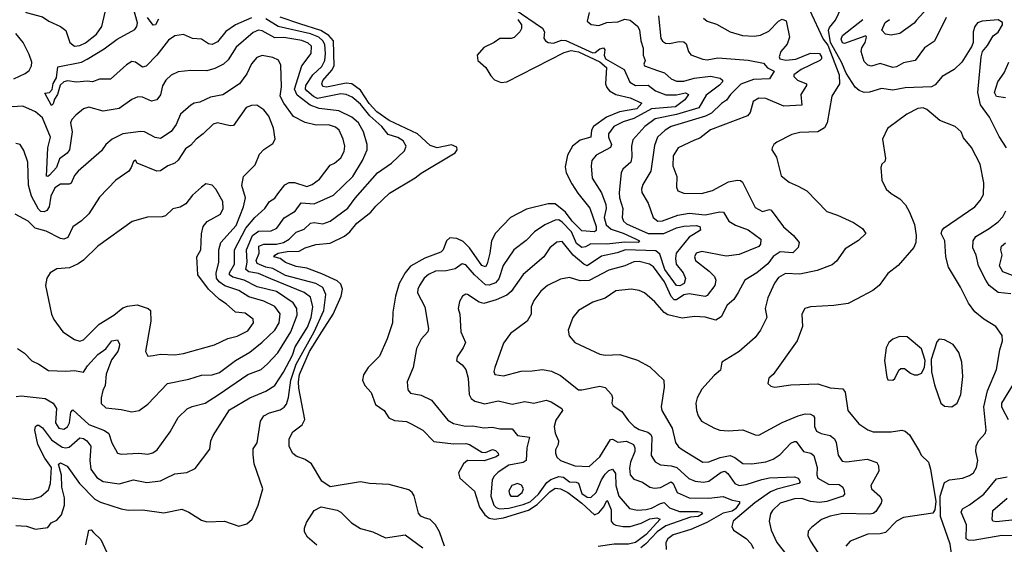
# Model space of a CAD drawing. Extents: x 1552033 to 1694788, y 811965 to 917215.
# Tile 627 of 632: x 1683897 to 1689409, y 904215 to 907154. Entities that reach past the tile are written whole.
import ezdxf

# ---------------------------------------------------------------- set-up
doc = ezdxf.new("R2010")
doc.units = 0

msp = doc.modelspace()

# ---------------------------------------------------------------- linework, layer by layer
at = {"layer": '0CON20XD'}
for points in [[(1683825, 907312.5), (1683933.2, 907193.2), (1684025, 907170), (1684061.4, 907145), (1684125.6, 907115), (1684155, 907092.9), (1684178.8, 907025), (1684205, 907006), (1684235, 907008.9), (1684265, 907024.2), (1684326.7, 907073.3), (1684357.7, 907115), (1684376.5, 907195), (1684357.1, 907255), (1684325, 907291.8), (1684263.6, 907363.6), (1684240.6, 907445), (1684155, 907600.4), (1684120, 907645), (1684025, 907690), (1683923.8, 907693.8), (1683863.5, 907713.5)], [(1689055.2, 907304.8), (1688918.4, 907151.6), (1688905.3, 907134.7), (1688825, 907075.8), (1688775, 907066), (1688745, 907072), (1688723.8, 907095), (1688742.4, 907137.6), (1688766.7, 907155)], [(1685195, 907163.2), (1685104.9, 907125.1), (1685051.8, 907088.2), (1685005, 907028.7), (1684975, 907014.6), (1684955, 907017.7), (1684915, 907044), (1684865, 907048), (1684815, 907069.6), (1684765, 907063.8), (1684730.8, 907039.1), (1684665, 906955.4), (1684605, 906893.5), (1684585, 906887.1), (1684545, 906916.2), (1684525, 906918.5), (1684495, 906900.4), (1684405, 906820), (1684345, 906820.5), (1684305, 906805.9), (1684275, 906809.5), (1684215, 906803), (1684165, 906810.7), (1684144.3, 906805.7), (1684123.7, 906786.3), (1684108.6, 906735), (1684091.7, 906708.3), (1684085, 906682), (1684075, 906672), (1684037.5, 906742.5), (1684065, 906746.5), (1684078.3, 906761.8), (1684085, 906795.8), (1684102.6, 906827.4), (1684110.8, 906889.2), (1684243.8, 906916.2), (1684275, 906932.1), (1684369.7, 906990.3), (1684443.6, 907045), (1684541.3, 907098.7), (1684553.2, 907115), (1684556.7, 907135), (1684535, 907216.9)], [(1687085.7, 907194.3), (1687074.6, 907145), (1687096.8, 907126.8), (1687139.8, 907120.2), (1687185, 907138.3), (1687245, 907141), (1687285, 907156.1), (1687315, 907150), (1687355, 907117.6), (1687367, 907097), (1687374, 907035), (1687386.7, 906993.2), (1687388.2, 906955), (1687398.9, 906925), (1687391.2, 906905), (1687395.8, 906895), (1687468.2, 906868.2), (1687506.2, 906856.2), (1687545, 906822.9), (1687575, 906809.7), (1687615, 906809.2), (1687673.8, 906826.2), (1687765, 906836.4), (1687818.2, 906825), (1687832.5, 906815), (1687830.9, 906805), (1687815, 906787.5), (1687739.9, 906730.1), (1687699.7, 906660.3), (1687575, 906622.3), (1687455, 906598.5), (1687397.5, 906555), (1687330, 906480), (1687321.7, 906445), (1687324.1, 906385), (1687318, 906355), (1687274.1, 906315.9), (1687264.6, 906295), (1687252.9, 906185), (1687255.3, 906155), (1687273.3, 906095), (1687269.4, 906045), (1687277.3, 906025), (1687295, 906010.2), (1687415, 905956.6), (1687504, 905956), (1687575, 905987.2), (1687615, 905996.2), (1687685, 906000.2), (1687705, 905994.2), (1687709.4, 905975), (1687644.7, 905935), (1687572.7, 905845), (1687567.8, 905815), (1687573.1, 905785), (1687612.1, 905735), (1687624, 905704), (1687616.3, 905675), (1687592.3, 905662.3), (1687575, 905665.2), (1687509.4, 905755), (1687480.4, 905840.4), (1687459.3, 905859.3), (1687287.8, 905865), (1687242.3, 905847.7), (1687155, 905829.6), (1687075, 905775.7), (1687055, 905783.7), (1686995.4, 905835.4), (1686935, 905910.8), (1686905, 905906.9), (1686865, 905876.4), (1686831.5, 905825), (1686715, 905725.5), (1686648.7, 905631.3), (1686625, 905610), (1686565.3, 905584.7), (1686495, 905564.6), (1686470.4, 905570.4), (1686405, 905614.4), (1686394.5, 905615.5), (1686375.5, 905604.5), (1686359.4, 905575), (1686352.2, 905535), (1686360.5, 905505), (1686366.4, 905405), (1686392.2, 905345), (1686380, 905315), (1686346.2, 905265), (1686342.5, 905245), (1686375, 905221.2), (1686394.2, 905195), (1686407.5, 905145), (1686412.7, 905055), (1686425, 905031.4), (1686446, 905016), (1686501.9, 905001.9), (1686575, 905018.8), (1686655, 904999.2), (1686725, 905014.6), (1686775, 905005.4), (1686845, 905021.5), (1686873.1, 905013.1), (1686931.4, 904975), (1686936.9, 904965), (1686898.7, 904911.3), (1686889.1, 904875), (1686895, 904836.7), (1686914.4, 904795), (1686911.9, 904775), (1686897.1, 904745), (1686897.1, 904725), (1686903.7, 904703.7), (1686924.6, 904684.6), (1687005, 904653.9), (1687085, 904651.2), (1687145.3, 904705), (1687205, 904802.9), (1687215, 904803.8), (1687245, 904787.3), (1687295, 904793.5), (1687333.5, 904775), (1687341.6, 904755), (1687340.4, 904735), (1687316.2, 904675), (1687311.3, 904641.3), (1687315, 904604.2), (1687335, 904579.6), (1687383.1, 904563.1), (1687424.7, 904534.7), (1687450.3, 904530.3), (1687485, 904533.6), (1687545, 904565.8), (1687556.1, 904556.1), (1687577.9, 904505), (1687645, 904474.8), (1687755, 904473.5), (1687835, 904483.3), (1687885, 904462), (1687927.3, 904455), (1687927.5, 904445), (1687905, 904413.5), (1687885, 904401.6), (1687835, 904390.3), (1687743.2, 904336.8), (1687655, 904298.6), (1687555, 904268), (1687525, 904245.5), (1687514.6, 904225), (1687516.3, 904186.3)], [(1686665.4, 907215), (1686825, 907106.6), (1686835.4, 907085), (1686830.7, 907050.7), (1686840, 907035), (1686855, 907025.7), (1686885, 907022.7), (1686931.1, 907038.9), (1686955, 907037.7), (1687105, 906968.6), (1687119.8, 906970.2), (1687145, 906990.4), (1687165.5, 906995.5), (1687172.2, 906985), (1687170.2, 906955), (1687177.2, 906935), (1687281.1, 906875), (1687312.9, 906802.9)], [(1688318.3, 907208.3), (1688396, 907045), (1688420.8, 907010.8), (1688484.5, 906845), (1688487.5, 906795), (1688444.2, 906725.8), (1688418.1, 906575), (1688401.8, 906548.2), (1688365, 906525.6), (1688265, 906522.2), (1688220, 906510), (1688135, 906467.9), (1688119.6, 906455), (1688109.4, 906435), (1688108.6, 906425), (1688133.9, 906383.9), (1688159.3, 906279.3), (1688204, 906244), (1688255, 906221.8), (1688302.9, 906195), (1688415, 906080), (1688475, 906059.5), (1688565, 906016.9), (1688615, 905984), (1688634, 905955), (1688593.6, 905916.4), (1688519.1, 905870.9), (1688469.8, 905800.2), (1688445, 905780), (1688361.4, 905748.6), (1688265, 905727.5), (1688185, 905731.1), (1688145, 905710.3), (1688122, 905678), (1688085.6, 905595), (1688071.2, 905535), (1688080, 905485), (1688044.3, 905415), (1688015, 905374), (1687925.5, 905294.5), (1687828, 905235), (1687820.8, 905190.8), (1687785, 905160.6), (1687716.9, 905083.1), (1687690, 905035), (1687682.1, 905005), (1687685.4, 904965.4), (1687695, 904933.8), (1687715, 904904), (1687786.7, 904865), (1687817.5, 904855), (1687865, 904850), (1687945, 904856.8), (1688015, 904828.1), (1688035, 904826.9), (1688165, 904896.9), (1688254.8, 904935.2), (1688295, 904945.3), (1688325, 904943.8), (1688341.9, 904935), (1688346.4, 904925), (1688346.5, 904875), (1688358.5, 904848.5), (1688383.8, 904835), (1688434.7, 904824.7), (1688458.5, 904805), (1688468.2, 904785), (1688480, 904715), (1688501.1, 904681.1), (1688525, 904677.8), (1688642.2, 904692.2), (1688695, 904674), (1688705.6, 904655), (1688706.7, 904625), (1688678.2, 904575), (1688661.5, 904545), (1688665.4, 904525.4), (1688712.9, 904485), (1688723.3, 904465), (1688720.5, 904445), (1688690.8, 904399.1), (1688675, 904386.8), (1688656.2, 904383.8), (1688505, 904386.9), (1688435, 904372.3), (1688385, 904354.3), (1688330.3, 904309.7), (1688312.1, 904287.9), (1688309.2, 904265), (1688323.4, 904233.4), (1688386.8, 904136.8)], [(1689421.5, 906435), (1689379.8, 906499.8), (1689326.9, 906606.9), (1689275.8, 906675.8), (1689261.3, 906745), (1689280, 906945), (1689287.5, 906975), (1689315, 907008.8), (1689346.7, 907063.3), (1689375, 907083.8), (1689398.8, 907125), (1689398.3, 907138.3), (1689375, 907153.3), (1689285, 907144.4), (1689260, 907135), (1689244.3, 907115), (1689235.7, 907085), (1689234.4, 907025), (1689228.1, 907005), (1689172, 906915), (1689128.8, 906875), (1689061.2, 906835), (1689021.4, 906788.6), (1689002.3, 906777.7), (1688855, 906771.1), (1688785, 906757.8), (1688722.3, 906767.7), (1688655, 906746.8), (1688625, 906745.9), (1688596.2, 906756.2), (1688574.7, 906774.7), (1688523.7, 906853.7), (1688498.6, 906915), (1688435.7, 907025.7), (1688425.7, 907094.3), (1688430, 907110), (1688465, 907150), (1688498, 907222)], [(1683875, 904320.5), (1683935, 904317.5), (1683985, 904300), (1684055, 904308.8), (1684073.8, 904335), (1684105, 904350.8), (1684130.7, 904379.3), (1684148.8, 904435), (1684148.4, 904475), (1684134.1, 904535.9), (1684132.2, 904602.2), (1684115.5, 904664.5), (1684125, 904670.9), (1684162.9, 904652.9), (1684231.8, 904555), (1684318.5, 904468.5), (1684350.2, 904450.2), (1684465, 904413.3), (1684505, 904406.4), (1684585, 904407.3), (1684705, 904391.2), (1684805, 904411.9), (1684845, 904395.6), (1684895, 904362.9), (1684915, 904349.4), (1684945, 904341.1), (1685044.4, 904344.4), (1685125, 904316), (1685169.7, 904330.3), (1685198, 904355), (1685232.2, 904435), (1685258.8, 904525), (1685210, 904665), (1685204.3, 904715.7), (1685205, 904750), (1685226.8, 904783.2), (1685245.4, 904904.6), (1685265, 904935.3), (1685295, 904950.9), (1685355, 904967.7), (1685377.7, 904982.3), (1685390.5, 904999.5), (1685401.9, 905038.1), (1685415.1, 905135), (1685444.5, 905224.5), (1685545.6, 905405), (1685600.2, 905525), (1685611.9, 905615), (1685594.2, 905654.2), (1685555.4, 905675.4), (1685385, 905721), (1685315, 905760.1), (1685275, 905767.6), (1685227.2, 905787.2), (1685221.1, 905805), (1685237.4, 905845), (1685235.2, 905884.8), (1685264.2, 905895.8), (1685335, 905896.5), (1685373.5, 905905), (1685405, 905924.8), (1685445, 905963.1), (1685490.6, 905979.4), (1685525, 906014), (1685545, 906017.6), (1685595, 906009.6), (1685635, 906025.3), (1685735, 906098.4), (1685775, 906152.9), (1685900.4, 906295), (1685979.3, 906350.7), (1686051.5, 906418.5), (1686061.8, 906445), (1686045, 906474.4), (1686015, 906493.6), (1685960.5, 906510.5), (1685925.2, 906555), (1685856.6, 906615), (1685805, 906680.8), (1685759.3, 906719.3), (1685725, 906734.1), (1685695, 906737.4), (1685565, 906711.9), (1685542.4, 906722.4), (1685504.1, 906755), (1685497.8, 906765), (1685500, 906785), (1685538.7, 906845), (1685588.6, 906891.4), (1685605.8, 906925), (1685609.4, 906965), (1685604.9, 907014.9), (1685593.5, 907035), (1685571.3, 907055), (1685524.7, 907074.7), (1685345, 907116.1), (1685275, 907159)], [(1684675, 907156.7), (1684657.3, 907125), (1684645, 907121.9), (1684613.1, 907165)], [(1686276.2, 904205), (1686247.4, 904285), (1686225.3, 904325), (1686195, 904354.2), (1686163.4, 904363.4), (1686143, 904373), (1686129.9, 904389.9), (1686105, 904486.9), (1686095, 904506), (1686075, 904520.6), (1685965, 904550.4), (1685855, 904556.4), (1685804.5, 904565.5), (1685635, 904537.1), (1685588, 904568), (1685530.9, 904665), (1685495, 904690.8), (1685445, 904708.6), (1685424, 904725), (1685406, 904765), (1685406, 904805), (1685425.7, 904845), (1685478.2, 904885), (1685492.8, 904915), (1685460.5, 905090.5), (1685458.3, 905125), (1685464.6, 905165.4), (1685519.7, 905295), (1685588.4, 905405), (1685651.9, 905505), (1685697.3, 905605), (1685703.9, 905645), (1685695, 905671.5), (1685675, 905690.6), (1685589.4, 905729.4), (1685505, 905762), (1685445, 905771.8), (1685385, 905794.1), (1685355, 905816.4), (1685320, 905825), (1685326, 905835), (1685344.4, 905845), (1685395, 905854.2), (1685462.2, 905857.8), (1685494.8, 905875.2), (1685555, 905894.1), (1685635, 905901.6), (1685715, 905940.7), (1685745.5, 905965), (1685785, 906014.5), (1685862.7, 906075), (1685890.4, 906109.6), (1685968.3, 906181.7), (1686112, 906268), (1686145, 906293.6), (1686335, 906407.1), (1686347.1, 906425), (1686345, 906438.8), (1686315, 906451.9), (1686235, 906435.4), (1686195, 906448.5), (1686124.9, 906514.9), (1685965, 906589.1), (1685896.8, 906636.8), (1685853.5, 906683.5), (1685805, 906759.5), (1685756.3, 906795), (1685725, 906798.4), (1685615, 906775.2), (1685595, 906778.4), (1685589, 906795), (1685595, 906812), (1685645, 906870), (1685657.9, 906895), (1685654.7, 907034.7), (1685628.8, 907065), (1685582.8, 907092.8), (1685465, 907129.8), (1685355, 907168.4)], [(1686685.8, 907155), (1686705.9, 907125), (1686705.8, 907104.2), (1686696.4, 907085), (1686665.7, 907054.3), (1686648.9, 907048.9), (1686585, 907047.3), (1686554.3, 907025.7), (1686495, 906997.7), (1686458.5, 906955), (1686462.9, 906925), (1686507.3, 906885), (1686535, 906838.6), (1686555.9, 906815.9), (1686592.5, 906802.5), (1686625, 906805.3), (1686945, 906970.1), (1686985, 906980.1), (1687025, 906972.7), (1687145, 906916.5), (1687181.7, 906885), (1687177.2, 906795), (1687183.5, 906773.5), (1687200, 906755), (1687234.4, 906734.4), (1687315, 906716.2), (1687379.5, 906685), (1687352.4, 906655), (1687255, 906637.9), (1687182.7, 906607.3), (1687109.6, 906555), (1687097.9, 906535), (1687093.8, 906495), (1687035, 906478), (1686992.8, 906445), (1686964.8, 906395), (1686950.6, 906329.4), (1686955.7, 906295.7), (1686988.1, 906235), (1687021.1, 906181.1), (1687088.4, 906098.4), (1687124, 905995), (1687125, 905971.8), (1687115, 905964.8), (1687045, 905970), (1686990, 906025), (1686952, 906075), (1686895, 906122.4), (1686855, 906121.9), (1686735, 906091.5), (1686644.4, 906045), (1686561.6, 905958.4), (1686537.8, 905915), (1686530, 905845), (1686515, 905785.8), (1686505, 905769.1), (1686485, 905776.8), (1686415, 905876.5), (1686380.6, 905910.6), (1686345, 905927.5), (1686305, 905931.1), (1686287.5, 905915), (1686267.8, 905865), (1686255, 905851.3), (1686165, 905817.7), (1686085, 905772.1), (1686055.2, 905735), (1686021.9, 905675), (1686001, 905605), (1685986, 905515), (1685984.1, 905455.9), (1685954.5, 905365), (1685911.9, 905268.1), (1685848.6, 905205), (1685821.4, 905165), (1685815.8, 905135), (1685830, 905105), (1685865.6, 905065), (1685888.6, 904998.6), (1685936.9, 904965), (1685964.2, 904924.2), (1685995, 904909.3), (1686063.6, 904903.6), (1686089.7, 904889.7), (1686153.7, 904853.6), (1686215, 904791.1), (1686325, 904778.2), (1686395, 904780.4), (1686415, 904774.3), (1686485, 904731.6), (1686505, 904728.8), (1686545, 904745.5), (1686560.5, 904740.5), (1686575.8, 904725), (1686578.2, 904715), (1686564.6, 904705), (1686498.1, 904681.9), (1686405, 904683.9), (1686381.7, 904665), (1686354.7, 904614.7), (1686360.8, 904585), (1686442.5, 904512.5), (1686472.2, 904422.2), (1686500.6, 904380.6), (1686525, 904361.9), (1686555, 904356.7), (1686605, 904363.4), (1686745, 904407.2), (1686795, 904438.4), (1686865, 904509.4), (1686895, 904529.8), (1686925, 904525.9), (1686965, 904505.8), (1687043.9, 904445), (1687115, 904379.4), (1687138.8, 904391.2), (1687167.8, 904425), (1687185, 904460.6), (1687188.5, 904458.5), (1687208.2, 904408.2), (1687209.3, 904345), (1687219.9, 904329.9), (1687235, 904321.9), (1687275, 904314.4), (1687314.8, 904315.2), (1687376.9, 904333.1), (1687425, 904358.6), (1687465, 904362.6), (1687482.9, 904355), (1687405, 904270.3), (1687345, 904225.7), (1687305, 904216.5), (1687225, 904216.1), (1687135, 904202.9)], [(1687473.9, 907175), (1687487.3, 907047.3), (1687495, 907032.5), (1687512.5, 907022.5), (1687535, 907019.6), (1687588.6, 907031.4), (1687615, 907029.1), (1687627.5, 907017.5), (1687641.2, 906975), (1687655, 906957.5), (1687721.7, 906931.7), (1687745, 906929.2), (1687805, 906939.2), (1687975, 906927.5), (1688060.3, 906910.3), (1688083.9, 906883.9), (1688120.6, 906865), (1688095, 906822.9), (1688005, 906819.1), (1687935, 906792), (1687876.5, 906735), (1687855, 906703.2), (1687826, 906684), (1687769.4, 906630.6), (1687736.6, 906613.4), (1687545, 906554.3), (1687510.8, 906535), (1687468.1, 906495), (1687450.8, 906449.2), (1687430.9, 906305), (1687385, 906230), (1687378.2, 906205), (1687380.5, 906185), (1687415.7, 906125), (1687444.4, 906045), (1687470, 906025), (1687495, 906026.2), (1687582, 906058), (1687645, 906069.6), (1687735, 906060.3), (1687816.7, 906076.7), (1687837.5, 906075), (1687867.3, 906025), (1687905, 906003.5), (1687976.2, 905976.2), (1688046.9, 905925), (1688045, 905896.2), (1688035, 905883.8), (1687925, 905838.4), (1687851.5, 905828.5), (1687715.3, 905854.7), (1687684.5, 905845), (1687674.6, 905825), (1687680, 905805), (1687757.5, 905745), (1687786.9, 905715), (1687794.4, 905695), (1687788.1, 905665), (1687745, 905607.8), (1687735, 905602.5), (1687645, 905618.4), (1687615, 905611.6), (1687575, 905584), (1687561.8, 905585), (1687545, 905603.9), (1687506.7, 905685), (1687445, 905768.5), (1687423.7, 905783.7), (1687365, 905799.4), (1687335, 905797.2), (1687285, 905774.1), (1687195, 905751), (1687085, 905693.1), (1687035, 905690.4), (1686975, 905708.9), (1686925, 905699.6), (1686851.4, 905665), (1686815, 905633.3), (1686775, 905580.8), (1686761.3, 905545), (1686761.1, 905505), (1686738.9, 905465), (1686645.6, 905395), (1686605, 905341.2), (1686556.4, 905205), (1686552.5, 905182.5), (1686556.9, 905166.9), (1686605, 905158.2), (1686705, 905185.7), (1686765.8, 905185.8), (1686825, 905194.4), (1686875, 905185.5), (1686925, 905160.6), (1687025, 905081.1), (1687045, 905079.6), (1687145, 905100), (1687175, 905094.2), (1687210, 905055), (1687215.8, 905035), (1687212.5, 905005), (1687220, 904990), (1687268.2, 904958.2), (1687305.8, 904905.8), (1687337.3, 904875), (1687365, 904857.5), (1687413.5, 904843.5), (1687430.3, 904830.3), (1687436.7, 904815), (1687433.8, 904756.2), (1687433, 904713), (1687455, 904676.4), (1687485, 904659.6), (1687545, 904654.8), (1687575.4, 904645.4), (1687643.8, 904583.8), (1687678.1, 904568.1), (1687725, 904563.5), (1687755, 904567.8), (1687825, 904618.6), (1687845, 904624.7), (1687861.8, 904611.8), (1687901.2, 904555), (1687925, 904545.3), (1687965, 904549.3), (1688051.3, 904578.7), (1688095, 904587), (1688235, 904593.8), (1688255, 904584.6), (1688266.1, 904565), (1688259.5, 904555), (1688136.5, 904523.5), (1688101.1, 904508.9), (1688012.4, 904447.6), (1687890.8, 904345), (1687883.3, 904315), (1687893.1, 904295), (1687965, 904248.2), (1687990.5, 904220.5), (1688005, 904191.1)], [(1687725, 907161.4), (1687745, 907145.7), (1687798.9, 907128.9), (1687875.3, 907085.3), (1687944.1, 907064.1), (1688008.5, 907061.5), (1688045, 907067.5), (1688090.5, 907089.5), (1688145, 907145.5), (1688165, 907156.5), (1688187.5, 907147.5), (1688206.9, 907055), (1688193.6, 907016.4), (1688157.8, 906975), (1688148.8, 906945), (1688151.9, 906935), (1688186.5, 906926.5), (1688242.2, 906932.2), (1688325, 906965.7), (1688373.8, 906963.8), (1688386, 906945), (1688386.2, 906935), (1688377.3, 906925), (1688273, 906875), (1688231.5, 906845), (1688231.1, 906835), (1688251.3, 906815), (1688302.5, 906795), (1688302.2, 906785), (1688270.5, 906735), (1688275.3, 906674.7), (1688175, 906668.4), (1688075, 906712.3), (1688035, 906714.5), (1688003.3, 906695), (1687986.1, 906633.9), (1687970.8, 906615), (1687765, 906536.9), (1687705, 906489.2), (1687675, 906479.5), (1687584.3, 906435), (1687555, 906390), (1687553.2, 906335), (1687576.1, 906275), (1687573.5, 906215), (1687581.4, 906195), (1687615, 906181.5), (1687715, 906180.6), (1687775, 906196.8), (1687864.7, 906245.3), (1687914.7, 906255.3), (1687932.7, 906252.7), (1687943.4, 906243.4), (1688015, 906102), (1688055, 906079.5), (1688095, 906091.1), (1688105, 906087.5), (1688173.4, 905993.4), (1688228.6, 905945), (1688260.8, 905905), (1688255, 905876.7), (1688225, 905847.1), (1688155, 905852.3), (1688115, 905827.3), (1688085, 905786.9), (1688024.3, 905735), (1687956.4, 905693.6), (1687918.9, 905625), (1687895, 905586.9), (1687856.9, 905555), (1687825, 905489.2), (1687795, 905470.6), (1687735, 905487.8), (1687675, 905490.6), (1687605, 905481.9), (1687525, 905500.9), (1687505, 905513.5), (1687453.6, 905573.6), (1687395, 905623.3), (1687365, 905636.2), (1687320, 905645), (1687235, 905634.5), (1687175, 905594.6), (1687105, 905570.4), (1687026.1, 905523.9), (1686993.3, 905485), (1686966.9, 905415), (1686973.6, 905383.6), (1687005, 905345.7), (1687145, 905279.5), (1687175, 905273.8), (1687257.6, 905277.6), (1687355, 905246.9), (1687425, 905208.6), (1687503.9, 905133.9), (1687505.8, 905095.8), (1687488.9, 904985), (1687491.5, 904965), (1687549.5, 904865), (1687569.2, 904785), (1687585, 904761.5), (1687605, 904745.4), (1687722.5, 904675), (1687755, 904676.1), (1687818, 904702), (1687875, 904711.7), (1687900.7, 904700.7), (1687945, 904667.6), (1687995, 904665.2), (1688075, 904677.5), (1688115, 904691.3), (1688155, 904718.5), (1688215, 904781.1), (1688235, 904791.5), (1688245, 904790), (1688285, 904734.6), (1688326, 904725), (1688342.9, 904712.9), (1688360.9, 904645), (1688359.4, 904605), (1688366.2, 904585), (1688425, 904551.6), (1688485, 904550.5), (1688504.5, 904535), (1688513.1, 904515), (1688515.4, 904495), (1688505.7, 904485), (1688415, 904454.1), (1688375, 904448.4), (1688325, 904453.9), (1688275, 904470.7), (1688235, 904469.5), (1688155, 904445.9), (1688112.5, 904405), (1688100.9, 904385), (1688092.5, 904345), (1688104.5, 904295), (1688135.3, 904225.3), (1688199.6, 904145)], [(1689084.6, 907165), (1689017.7, 907032.3), (1688963.1, 906995), (1688910, 906925), (1688845, 906910.9), (1688805, 906888.9), (1688785.2, 906884.8), (1688715, 906907.2), (1688665, 906892.3), (1688645, 906899.5), (1688625, 906920), (1688608.8, 906975), (1688612.3, 906995), (1688630, 907025), (1688638.1, 907055), (1688635, 907063.3), (1688515, 907020.9), (1688504.2, 907024.2), (1688495.1, 907045), (1688502.8, 907065), (1688617.8, 907155)], [(1683855, 904474.7), (1683935, 904465.3), (1683975, 904470), (1684015, 904483.2), (1684059.4, 904520.6), (1684070.2, 904555), (1684075.9, 904645), (1684037.7, 904697.7), (1683998.2, 904775), (1683982.9, 904855), (1683986, 904874), (1683995, 904882.2), (1684005, 904881.8), (1684025, 904867.3), (1684075, 904800.6), (1684135, 904760), (1684155, 904755.3), (1684175, 904760), (1684235, 904812.3), (1684255, 904808), (1684273.6, 904795), (1684295.3, 904765), (1684289.6, 904685), (1684295.3, 904635), (1684329.3, 904589.3), (1684365, 904566.6), (1684455, 904554.7), (1684535, 904575.4), (1684608.6, 904561.4), (1684685, 904571.2), (1684715.8, 904585), (1684765, 904609.1), (1684832.9, 904617.1), (1684880.3, 904639.7), (1684962.7, 904747.3), (1684967.5, 904795), (1684980, 904825), (1685072.6, 904967.4), (1685185, 905035.4), (1685275, 905072.5), (1685325, 905104.6), (1685375, 905179.6), (1685424.1, 905275), (1685439.3, 905320.7), (1685508.9, 905431.1), (1685529.1, 905485), (1685537.9, 905545), (1685525, 905600), (1685490, 905625), (1685302.9, 905702.9), (1685235, 905731.4), (1685180.3, 905740.3), (1685162.5, 905755), (1685170.1, 905795), (1685167.3, 905865), (1685200.2, 905945), (1685235, 905969.8), (1685305, 905970), (1685337.5, 905985), (1685377.2, 906042.8), (1685439.5, 906080.5), (1685473.1, 906126.9), (1685545, 906121.8), (1685655, 906170), (1685762.5, 906275), (1685817.3, 906365), (1685842.5, 906425), (1685842.3, 906455), (1685822.3, 906525), (1685793.8, 906575), (1685757.4, 906607.4), (1685683.6, 906643.6), (1685574.4, 906655.6), (1685523.8, 906673.8), (1685450.6, 906730.6), (1685436.4, 906765), (1685477.5, 906895), (1685529.8, 906965), (1685531.2, 907005), (1685512.6, 907022.6), (1685477.5, 907037.5), (1685376.1, 907053.9), (1685325, 907052.5), (1685255, 907090.6), (1685235, 907095.3), (1685205, 907080.8), (1685110.1, 906999.9), (1685065, 906929.4), (1685037.5, 906905), (1684989, 906881), (1684945, 906867.7), (1684855, 906869.1), (1684785, 906861.1), (1684745, 906842.2), (1684714.7, 906815.3), (1684697.7, 906782.3), (1684685, 906732.5), (1684665, 906704.5), (1684635, 906697.9), (1684585, 906720), (1684558.3, 906721.7), (1684525, 906706.9), (1684455, 906656.2), (1684365, 906641.5), (1684285, 906664.2), (1684255, 906654.2), (1684211.1, 906618.9), (1684188.6, 906595), (1684181.4, 906575), (1684190.3, 906525), (1684175.6, 906424.4), (1684163.5, 906406.5), (1684120.4, 906375), (1684103.8, 906325), (1684065, 906282.2), (1684055, 906274.6), (1684046.9, 906276.9), (1684054.2, 906435), (1684069.3, 906495), (1684025, 906602.9), (1683986.8, 906636.8), (1683915, 906669.6), (1683856, 906666)], [(1683950.6, 906959.4), (1683916.6, 907026.6), (1683875.3, 907075.3)], [(1683865, 906821.6), (1683928.8, 906851.2), (1683950.6, 906869.4), (1683963.1, 906895), (1683964.7, 906915), (1683950.6, 906959.4)], [(1683877.7, 905042.3), (1683905, 905046.2), (1684040.9, 905030.9), (1684085, 905005.6), (1684104.2, 904975.8), (1684098.4, 904895), (1684115.7, 904865), (1684145, 904860), (1684165, 904873.8), (1684175.7, 904895), (1684184.3, 904955.7), (1684195, 904967.8), (1684285, 904887), (1684371.7, 904851.7), (1684395.5, 904835), (1684413, 904783), (1684445.7, 904725.7), (1684465, 904720.6), (1684564.5, 904725.5), (1684615, 904720), (1684642.6, 904727.4), (1684667.1, 904745), (1684740.5, 904845), (1684784.7, 904925.3), (1684835, 904973.1), (1684862.7, 904987.3), (1684935.2, 905004.8), (1685008.3, 905051.7), (1685175, 905165.9), (1685249.4, 905195), (1685284.4, 905225.6), (1685342.2, 905287.8), (1685416.1, 905405), (1685450.6, 905499.4), (1685448.1, 905535), (1685427.5, 905567.5), (1685335, 905630.2), (1685226.9, 905656.9), (1685154.2, 905694.2), (1685090.7, 905710.7), (1685072, 905725), (1685071.3, 905735), (1685100.2, 905785), (1685100.7, 905865), (1685163.3, 905985), (1685213.8, 906046.2), (1685269.6, 906095), (1685295, 906134.5), (1685325.3, 906154.7), (1685342.4, 906177.6), (1685382, 906228), (1685405, 906241.5), (1685435, 906242.1), (1685505, 906220), (1685535, 906229.7), (1685575, 906260.3), (1685635, 906337.8), (1685659.8, 906350.2), (1685695, 906380.6), (1685714.7, 906415.3), (1685718.4, 906445), (1685708.1, 906485), (1685685, 906534.4), (1685665, 906552.2), (1685625.4, 906564.6), (1685556.7, 906563.3), (1685495, 906576.8), (1685430.8, 906610.8), (1685376.8, 906685), (1685356.2, 906725), (1685362.9, 906777.1), (1685358.5, 906898.5), (1685346.3, 906926.3), (1685315, 906941.8), (1685255, 906953.1), (1685225, 906941.8), (1685195, 906906.9), (1685169.1, 906850.9), (1685128.1, 906795), (1685035, 906733.1), (1684965, 906720.4), (1684905, 906691.2), (1684875, 906686.4), (1684855, 906675.5), (1684796.9, 906625), (1684772.8, 906567.2), (1684745, 906526.9), (1684685, 906487.8), (1684655, 906493.5), (1684596, 906526), (1684575, 906527.1), (1684475.3, 906514.7), (1684415.7, 906485), (1684380, 906455), (1684355, 906419.2), (1684223.9, 906305), (1684205, 906280.5), (1684185, 906238.2), (1684175, 906232.8), (1684125, 906231.6), (1684095, 906210.9), (1684071.6, 906165), (1684063.1, 906105), (1684049.3, 906085), (1684035, 906076.7), (1684015, 906079.6), (1684002.2, 906092.2), (1683963.8, 906165), (1683947.4, 906227.4), (1683942.5, 906355), (1683920.6, 906420.6), (1683900, 906455), (1683875, 906460)], [(1689415.2, 906715.2), (1689365, 906723.2), (1689354.3, 906745), (1689373.3, 906805), (1689408.3, 906855), (1689434.5, 906915.5)], [(1687312.9, 906802.9), (1687345, 906784.3), (1687416.1, 906786.1), (1687456.2, 906755), (1687515, 906731.9), (1687575, 906732.2), (1687625, 906743.9), (1687642.2, 906735), (1687621.1, 906705), (1687569.2, 906665), (1687435, 906653.3), (1687335, 906600.7), (1687275, 906581.1), (1687222.5, 906555), (1687193.1, 906515), (1687194.3, 906495), (1687209.4, 906455), (1687205, 906437.1), (1687124.7, 906395.3), (1687100.5, 906365), (1687096.5, 906335), (1687102.9, 906265), (1687155, 906183.1), (1687178, 906118), (1687180.9, 906095), (1687168.5, 906045), (1687180, 906005), (1687209.3, 905979.3), (1687275, 905958.3), (1687345, 905925.5), (1687367.5, 905915), (1687360, 905905), (1687285, 905907.7), (1687185, 905896.8), (1687095, 905898.8), (1687065, 905880.5), (1687045, 905878.4), (1687015, 905900.7), (1686986.6, 905965), (1686935, 906020.2), (1686915, 906032.2), (1686895, 906031.1), (1686836.3, 906003.7), (1686779.5, 905965), (1686732.6, 905917.4), (1686663.5, 905865), (1686603, 905777), (1686578.8, 905701.2), (1686560.6, 905679.4), (1686525, 905667.2), (1686505, 905668.3), (1686442.8, 905725), (1686395, 905780.9), (1686375, 905785.7), (1686335, 905757.3), (1686285, 905747.3), (1686225, 905745.8), (1686185, 905726.1), (1686162.5, 905705), (1686135.5, 905665), (1686125.6, 905645), (1686123.7, 905623.7), (1686166, 905546), (1686186.5, 905423.5), (1686182.9, 905405), (1686145, 905364.4), (1686118.9, 905311.1), (1686099.2, 905205), (1686066.7, 905125), (1686070.4, 905080.4), (1686085, 905061.9), (1686145, 905050), (1686202.6, 905022.6), (1686295, 904910.6), (1686325, 904890.8), (1686393.5, 904876.5), (1686435, 904878.7), (1686495, 904867.7), (1686545, 904870.9), (1686585, 904862.5), (1686655, 904861.8), (1686685, 904823.6), (1686751.1, 904815), (1686736.6, 904755), (1686732.2, 904685), (1686715, 904673.9), (1686635, 904657.5), (1686575, 904618.2), (1686552.7, 904597.3), (1686543, 904577), (1686535.7, 904485), (1686551.6, 904435), (1686565, 904421.2), (1686583.7, 904413.7), (1686635, 904418.1), (1686715, 904437.4), (1686755, 904453.7), (1686801.9, 904495), (1686848.3, 904561.7), (1686871.5, 904578.5), (1686915, 904594.2), (1686941.3, 904591.3), (1686975, 904564.5), (1687013.3, 904563.3), (1687025, 904557.6), (1687045, 904498.8), (1687075, 904479), (1687095, 904476.8), (1687124.8, 904505), (1687154.1, 904575.9), (1687175, 904608), (1687195, 904628.7), (1687215, 904635.5), (1687231.9, 904611.9), (1687235.5, 904545), (1687250.9, 904485), (1687311.4, 904415), (1687355, 904406.3), (1687405, 904409.6), (1687435, 904416.7), (1687485, 904443.9), (1687505, 904448.6), (1687535, 904418.5), (1687590.3, 904399.7), (1687695, 904398.4), (1687711.4, 904395), (1687719.1, 904385), (1687695, 904371), (1687652.8, 904367.2), (1687515, 904318.4), (1687465.2, 904285), (1687403.2, 904216.8), (1687373.8, 904196.2)], [(1683885, 905311.8), (1683924.5, 905285), (1683965, 905243.5), (1684005, 905224.5), (1684057.9, 905187.9), (1684155, 905183.9), (1684205, 905188.2), (1684255, 905180), (1684276.7, 905215), (1684335, 905278), (1684379.3, 905310.7), (1684412.5, 905355), (1684445, 905360), (1684456.1, 905336.1), (1684455, 905320), (1684446, 905295), (1684411.2, 905248.8), (1684381.9, 905168.1), (1684375.8, 905105), (1684362.7, 905077.3), (1684353.3, 905035), (1684353.6, 905003.6), (1684379.5, 904979.5), (1684465, 904970.4), (1684525, 904956.5), (1684566.2, 904965), (1684615, 904999.2), (1684724.2, 905115.8), (1684845, 905140.3), (1684915, 905163.3), (1684975, 905164.6), (1685015, 905178), (1685105, 905244.2), (1685185, 905291.6), (1685255, 905346.4), (1685325, 905415.4), (1685349.7, 905455), (1685356, 905506), (1685325, 905546.3), (1685265, 905577.5), (1685180.6, 905600.6), (1685125, 905636.3), (1685045, 905662.3), (1685013.3, 905685), (1684998.8, 905705), (1684997.1, 905732.9), (1685012, 905795), (1685013.1, 905865), (1685023.5, 905905), (1685109.1, 906000.9), (1685151.1, 906105), (1685160.7, 906155), (1685141.8, 906225), (1685150.5, 906275), (1685215, 906340), (1685239.6, 906400.4), (1685265, 906425.8), (1685315, 906460), (1685327.8, 906485), (1685318.8, 906545), (1685292.4, 906612.4), (1685265, 906648.9), (1685225.5, 906675.5), (1685195, 906673.1), (1685165, 906660.8), (1685095, 906561.4), (1685075, 906558.5), (1685005, 906575.8), (1684981.2, 906568.8), (1684925, 906513.6), (1684885.2, 906484.8), (1684855, 906450), (1684825, 906430.6), (1684785, 906366.9), (1684765, 906350), (1684726, 906335), (1684685, 906307.8), (1684665, 906305.6), (1684555, 906350), (1684545, 906366.7), (1684535, 906360), (1684522, 906325), (1684507.5, 906305), (1684435.9, 906254.1), (1684345, 906159.2), (1684285, 906066.2), (1684243.7, 906026.3), (1684195, 905993.3), (1684166, 905934), (1684145, 905924.4), (1684125, 905928), (1684045, 905969), (1683984.4, 905985), (1683945, 906024.5), (1683872.5, 906065)], [(1689113.1, 904163.1), (1689105.3, 904215), (1689051.7, 904371.7), (1689049.4, 904485), (1689075, 904561.2), (1689103.1, 904576.9), (1689175, 904585.5), (1689215, 904599.6), (1689236.7, 904615), (1689254.1, 904645.9), (1689261.5, 904685), (1689249.2, 904735), (1689251.4, 904765), (1689264.3, 904795), (1689301.9, 904835), (1689307.5, 904855), (1689295.3, 904985), (1689314.7, 905075.3), (1689365.4, 905195), (1689383.6, 905305), (1689398.5, 905355), (1689396.9, 905385), (1689362.5, 905435), (1689295.4, 905475.4), (1689245, 905518), (1689208.2, 905565), (1689164.6, 905655), (1689097.3, 905767.3), (1689082.5, 905825), (1689075.6, 905915), (1689056.2, 905955), (1689061.2, 905975), (1689073.2, 905986.8), (1689244.2, 906105.8), (1689275, 906140.8), (1689292.2, 906175), (1689295, 906240), (1689274, 906345), (1689225, 906438), (1689181.5, 906491.5), (1689167.8, 906525), (1689135, 906555.6), (1689048.8, 906588.8), (1688975, 906649.5), (1688955, 906659.2), (1688925, 906656.1), (1688864.3, 906625), (1688756.2, 906543.8), (1688728.2, 906485), (1688744.1, 906375.9), (1688740, 906360), (1688723.3, 906345), (1688718.8, 906325), (1688724, 906255), (1688748.8, 906205), (1688775, 906180), (1688825, 906149.2), (1688855.9, 906115.9), (1688879.1, 906075), (1688906.3, 906006.3), (1688915.9, 905945), (1688914.7, 905905.3), (1688903.3, 905876.7), (1688815, 905776), (1688757.3, 905732.7), (1688708.6, 905665), (1688672.6, 905637.4), (1688581.5, 905588.5), (1688535, 905562.9), (1688455, 905551.8), (1688324.4, 905545.6), (1688292.5, 905535), (1688276.1, 905503.9), (1688280.4, 905435), (1688250, 905355), (1688115, 905166.2), (1688092, 905145), (1688086.1, 905116.1), (1688101.4, 905101.4), (1688125, 905094.3), (1688215, 905108.9), (1688365, 905113.8), (1688435, 905092.3), (1688505, 905085.8), (1688517.6, 905067.6), (1688532.7, 904965), (1688595, 904890), (1688645, 904855.6), (1688674.6, 904844.6), (1688775.5, 904844.5), (1688835, 904854.3), (1688855, 904848.6), (1688877.6, 904827.6), (1688934.2, 904735), (1688944, 904715), (1688984.2, 904675), (1688995.5, 904635.5), (1689025.9, 904454.1), (1689021.2, 904408.8), (1689010, 904390), (1688845, 904365.4), (1688805, 904344.5), (1688745, 904280.4), (1688715, 904273.1), (1688645, 904271.1), (1688546.7, 904233.3), (1688522.2, 904205)], [(1684615, 905268.8), (1684645, 905271.9), (1684685, 905280), (1684765, 905277.1), (1684815, 905283.2), (1684988, 905332), (1685062.3, 905367.7), (1685115, 905380.8), (1685175, 905410), (1685206.2, 905455), (1685205, 905476.9), (1685159.7, 905509.7), (1685105, 905514.5), (1685052.6, 905562.6), (1685015, 905585.3), (1684954.2, 905645), (1684895.5, 905725), (1684888.2, 905825), (1684912, 905865), (1684916, 905954), (1684924.7, 905995.3), (1684946, 906024), (1685022, 906065), (1685036.8, 906096.8), (1685034.2, 906135), (1684995.5, 906205), (1684975, 906227.5), (1684940, 906235), (1684914.4, 906215.6), (1684865, 906170), (1684827.9, 906122.1), (1684795, 906104), (1684755, 906094.3), (1684714.5, 906055.5), (1684695, 906049.4), (1684612, 906048), (1684526.4, 906023.6), (1684335.3, 905884.7), (1684255, 905807.1), (1684225, 905785.8), (1684175.5, 905764.5), (1684105, 905758.8), (1684067.5, 905735), (1684050, 905705), (1684042.5, 905665), (1684076.2, 905505), (1684088.8, 905475), (1684138, 905405), (1684205, 905361.4), (1684235, 905352.2), (1684255, 905360), (1684342.5, 905447.5), (1684425, 905499.2), (1684475, 905540), (1684501.8, 905548.2), (1684555, 905556.4), (1684616.1, 905536.1), (1684629.5, 905525), (1684631.8, 905465), (1684602, 905295), (1684615, 905268.8)], [(1689445, 905618.6), (1689375.8, 905625.7), (1689325.4, 905665), (1689306.2, 905695), (1689265.2, 905775), (1689251.6, 905835), (1689233.8, 905875), (1689234.3, 905915.7), (1689250.6, 905939.4), (1689325, 905983.3), (1689375, 906021.5), (1689401.2, 906048.8), (1689418, 906082)], [(1689455, 905721.2), (1689400.3, 905740.3), (1689383.2, 905775), (1689396.4, 905835), (1689390, 905865), (1689392.7, 905885), (1689415, 905903.1)], [(1688785, 905134), (1688796.2, 905143.8), (1688818.8, 905191.2), (1688830.1, 905199.9), (1688849.7, 905199.7), (1688885, 905173.3), (1688905, 905164.2), (1688925, 905163.8), (1688945, 905173.3), (1688962.5, 905205), (1688966, 905245), (1688945, 905310), (1688865, 905376.2), (1688821.7, 905378.3), (1688785, 905363.3), (1688763.3, 905345), (1688748.8, 905315), (1688739.2, 905245), (1688751.4, 905151.4), (1688756.7, 905136.7), (1688785, 905134)], [(1689115, 904984.3), (1689145.7, 905005), (1689166.2, 905055), (1689176.9, 905155), (1689171.8, 905235), (1689155, 905288.8), (1689123.8, 905333.8), (1689075, 905361.2), (1689045, 905363.8), (1689031.5, 905348.5), (1689000.6, 905249.4), (1689002, 905182), (1689018.8, 905108.8), (1689054.6, 905005), (1689075, 904988.1), (1689115, 904984.3)], [(1689432.2, 904912.2), (1689401.5, 904971.5), (1689394.8, 904985), (1689395.2, 905005), (1689480.4, 905145)], [(1686685, 904484), (1686710.4, 904505), (1686716.9, 904525), (1686706.7, 904546.7), (1686685, 904555.3), (1686653.3, 904545), (1686635.4, 904515), (1686638.8, 904495), (1686647.1, 904485), (1686685, 904484)], [(1689465, 904263.3), (1689394.7, 904264.7), (1689235, 904235.5), (1689208, 904238), (1689195, 904245.8), (1689197.5, 904325), (1689168.6, 904395), (1689175, 904413.6), (1689215, 904435.4), (1689293.8, 904495), (1689365, 904581.3), (1689425, 904593.2)], [(1689485, 904353.6), (1689365, 904340.3), (1689344.6, 904344.6), (1689340.6, 904355), (1689345.6, 904405), (1689425, 904473.2)], [(1685561.1, 904211.1), (1685508.6, 904255), (1685491.4, 904285), (1685491.4, 904305), (1685503.7, 904336.3), (1685545.6, 904404.4), (1685585.5, 904424.5), (1685675, 904406.9), (1685696, 904395), (1685755.7, 904335), (1685805, 904303.5), (1685875, 904284.4), (1685945, 904251.8), (1686055, 904268.9), (1686154.6, 904195)], [(1684268.4, 904211.6), (1684284.5, 904295), (1684296.8, 904296.8), (1684310.9, 904280.9), (1684351.7, 904241.7), (1684385, 904170)]]:
    msp.add_lwpolyline(points, dxfattribs=at)

doc.saveas('drawing.dxf')
